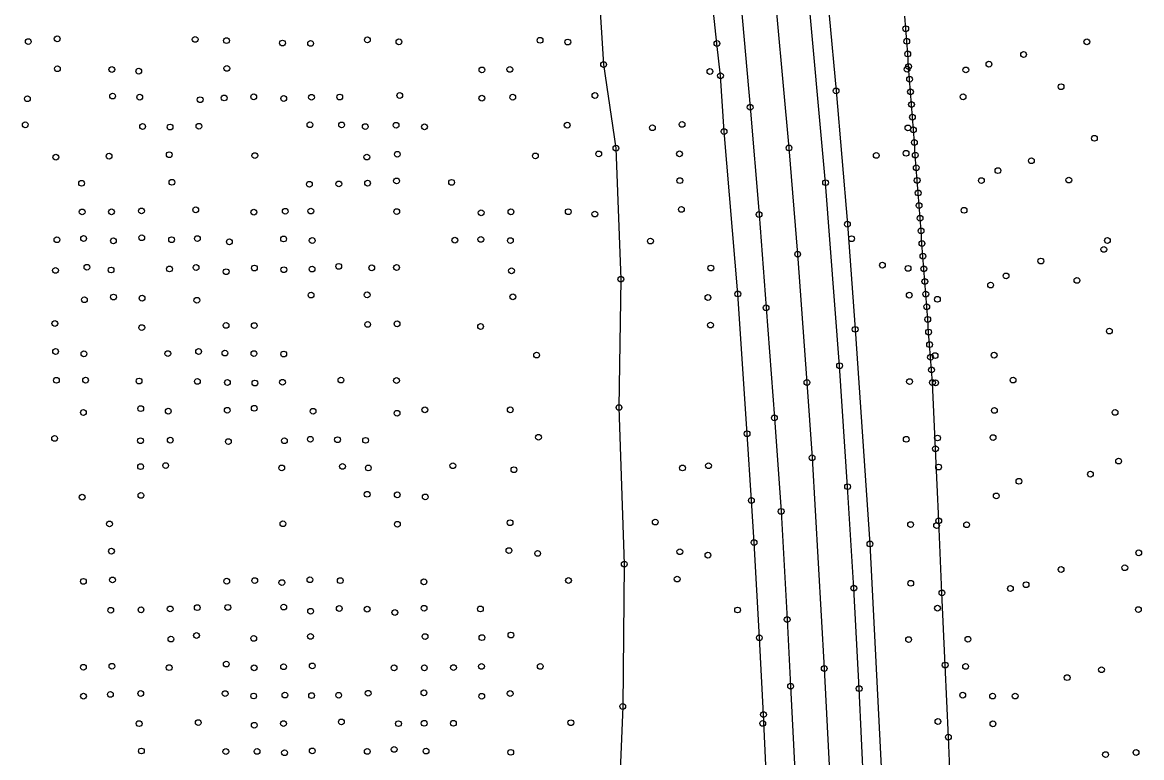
# Model space of a CAD drawing. Extents: x 20503438 to 20508873, y 7964251 to 7984667.
# Drawn here: x 20506381 to 20506768.5, y 7973635.5 to 7973890.2 of the extents above; entities that cross this region are included whole.
import ezdxf

# ---------------------------------------------------------------- set-up
doc = ezdxf.new("R2010")
doc.units = 0
for name, color, linetype in [('SurBreakLine', 7, 'Continuous'), ('SurDrainageArrowDown', 7, 'Continuous'), ('SurEdgeRoadPaved', 7, 'Continuous'), ('SurEdgeShoulderPaved', 7, 'Continuous'), ('SurSurveyPoints', 7, 'Continuous')]:
    doc.layers.add(name, color=color, linetype=linetype)

msp = doc.modelspace()

# ---------------------------------------------------------------- linework, layer by layer
at = {"layer": 'SurBreakLine'}
msp.add_lwpolyline([(20506610.16, 7974165.22), (20506614.11, 7974136.91), (20506620.53, 7974089.67), (20506623.97, 7974060.88), (20506627.43, 7974031.51), (20506632.99, 7973984.59), (20506636.68, 7973948.05), (20506640.32, 7973913.84), (20506646.44, 7973846.7), (20506649.44, 7973809.9), (20506652.64, 7973765.48), (20506654.43, 7973739.41), (20506658.64, 7973666.41), (20506660.5, 7973630.6)], dxfattribs=at)
at = {"layer": 'SurDrainageArrowDown'}
for points in [[(20506550.42, 7974130.95), (20506553.64, 7974121.34), (20506559.29, 7974098.23), (20506569.05, 7974048.75), (20506572, 7974004), (20506574.33, 7973972.77), (20506578.92, 7973928.84), (20506582.26, 7973875.6), (20506586.51, 7973846.62), (20506588.21, 7973801.26), (20506587.58, 7973756.81), (20506589.42, 7973702.56), (20506588.88, 7973653.25), (20506585.8, 7973578.22)], [(20506702.75, 7973617.65), (20506701.63, 7973642.63), (20506700.51, 7973667.6), (20506699.39, 7973692.57), (20506698.27, 7973717.55), (20506697.15, 7973742.52), (20506696.11, 7973765.44), (20506695.78, 7973769.82), (20506695.45, 7973774.2), (20506695.12, 7973778.58), (20506694.79, 7973782.95), (20506694.46, 7973787.33), (20506694.13, 7973791.71), (20506693.8, 7973796.09), (20506693.47, 7973800.46), (20506693.14, 7973804.84), (20506692.81, 7973809.22), (20506692.48, 7973813.6), (20506692.15, 7973817.97), (20506691.82, 7973822.35), (20506691.49, 7973826.73), (20506691.16, 7973831.11), (20506690.83, 7973835.48), (20506690.5, 7973839.86), (20506690.17, 7973844.24), (20506689.84, 7973848.62), (20506689.51, 7973852.99), (20506689.18, 7973857.37), (20506688.85, 7973861.75), (20506688.52, 7973866.13), (20506688.19, 7973870.5), (20506687.86, 7973874.88), (20506687.53, 7973879.26), (20506687.2, 7973883.64), (20506686.87, 7973888.01), (20506686.54, 7973892.39)]]:
    msp.add_lwpolyline(points, dxfattribs=at)
at = {"layer": 'SurEdgeRoadPaved'}
for points in [[(20506639.45, 7973610.26), (20506637.61, 7973650.43), (20506636.17, 7973677.06), (20506634.34, 7973710.01), (20506633.41, 7973724.63), (20506631.92, 7973747.73), (20506628.72, 7973796.13), (20506623.96, 7973852.37), (20506622.71, 7973871.72), (20506621.49, 7973882.9), (20506619.34, 7973902.48), (20506615.99, 7973936.99), (20506613.82, 7973959.6), (20506600.04, 7974077.44), (20506596.29, 7974107.44), (20506588.06, 7974167.58)], [(20506674, 7973590.15), (20506670.75, 7973659.42), (20506668.88, 7973694.23), (20506666.75, 7973729.38), (20506663.97, 7973771.29), (20506659.12, 7973834.68), (20506652.65, 7973905.99), (20506649.13, 7973942.06), (20506645.36, 7973978.38), (20506641.36, 7974014.37), (20506632.9, 7974084.72), (20506628.34, 7974119.83), (20506623.44, 7974155.73)], [(20506600.61, 7974147.04), (20506605.6, 7974111.5), (20506610.07, 7974076.73), (20506622.61, 7973969.05), (20506626.26, 7973933.24), (20506629.73, 7973897.13), (20506632.99, 7973860.8), (20506636.07, 7973823.66), (20506638.5, 7973791.32), (20506641.4, 7973753.18), (20506643.71, 7973720.83), (20506645.81, 7973683.35), (20506647.01, 7973660.24), (20506649.17, 7973617.44)]]:
    msp.add_lwpolyline(points, dxfattribs=at)
at = {"layer": 'SurEdgeShoulderPaved'}
msp.add_lwpolyline([(20506630.34, 7974152.37), (20506635.51, 7974114.13), (20506640.28, 7974077.28), (20506644.45, 7974039.3), (20506649.14, 7974001.32), (20506656.18, 7973935.68), (20506657.87, 7973918.76), (20506662.74, 7973866.45), (20506666.67, 7973820.29), (20506669.36, 7973783.88), (20506674.48, 7973709.53), (20506680.04, 7973598.16), (20506681.26, 7973562.05), (20506683.25, 7973489.61), (20506683.95, 7973452.45), (20506684.17, 7973413.27), (20506684.21, 7973379.49), (20506683.74, 7973332.17), (20506683.17, 7973234.7), (20506682.2, 7973169.26), (20506681.89, 7973143.95), (20506681.42, 7973104.97), (20506681.39, 7973102.17), (20506680.61, 7973023.61)], dxfattribs=at)
at = {"layer": 'SurSurveyPoints'}
for centre in [(20506686.87, 7973888.01), (20506383.05, 7973883.55), (20506393.07, 7973884.5), (20506440.84, 7973884.31), (20506451.67, 7973883.88), (20506471.08, 7973883.05), (20506480.81, 7973882.91), (20506500.48, 7973884.14), (20506511.38, 7973883.46), (20506560.24, 7973883.99), (20506569.85, 7973883.4), (20506621.49, 7973882.9), (20506687.2, 7973883.64), (20506749.55, 7973883.47), (20506687.53, 7973879.26), (20506727.66, 7973879.07), (20506582.26, 7973875.6), (20506687.86, 7973874.88), (20506715.68, 7973875.73), (20506393.13, 7973874.14), (20506411.97, 7973873.87), (20506421.31, 7973873.3), (20506451.79, 7973874.26), (20506540.13, 7973873.74), (20506549.78, 7973873.92), (20506619.07, 7973873.18), (20506622.71, 7973871.72), (20506687.31, 7973873.98), (20506707.66, 7973873.74), (20506688.19, 7973870.5), (20506740.64, 7973867.92), (20506382.73, 7973863.74), (20506412.25, 7973864.67), (20506421.63, 7973864.31), (20506442.56, 7973863.42), (20506450.88, 7973864.02), (20506461.1, 7973864.41), (20506471.49, 7973863.82), (20506481.1, 7973864.27), (20506490.9, 7973864.35), (20506511.66, 7973864.88), (20506540.08, 7973863.94), (20506550.79, 7973864.28), (20506579.25, 7973864.87), (20506662.74, 7973866.45), (20506688.52, 7973866.13), (20506706.69, 7973864.43), (20506632.99, 7973860.8), (20506688.85, 7973861.75), (20506689.18, 7973857.37), (20506382.01, 7973854.73), (20506422.65, 7973854.15), (20506432.13, 7973853.96), (20506442.13, 7973854.22), (20506480.57, 7973854.74), (20506491.53, 7973854.68), (20506499.73, 7973854.1), (20506510.39, 7973854.56), (20506520.25, 7973854.02), (20506569.65, 7973854.6), (20506599.15, 7973853.7), (20506609.42, 7973854.87), (20506623.96, 7973852.37), (20506687.63, 7973853.65), (20506689.51, 7973852.99), (20506689.84, 7973848.62), (20506752.19, 7973850.05), (20506411.03, 7973843.85), (20506431.86, 7973844.37), (20506461.49, 7973844.05), (20506510.83, 7973844.51), (20506558.64, 7973843.94), (20506580.57, 7973844.63), (20506586.51, 7973846.62), (20506608.54, 7973844.68), (20506646.44, 7973846.7), (20506676.67, 7973844.12), (20506686.98, 7973844.85), (20506690.17, 7973844.24), (20506392.58, 7973843.52), (20506500.27, 7973843.54), (20506730.35, 7973842.27), (20506690.5, 7973839.86), (20506718.8, 7973838.84), (20506401.51, 7973834.46), (20506432.78, 7973834.8), (20506480.37, 7973834.13), (20506490.57, 7973834.24), (20506500.53, 7973834.52), (20506510.56, 7973835.28), (20506529.63, 7973834.79), (20506608.65, 7973835.38), (20506659.12, 7973834.68), (20506690.83, 7973835.48), (20506713.06, 7973835.4), (20506743.33, 7973835.58), (20506691.16, 7973831.11), (20506401.7, 7973824.54), (20506411.86, 7973824.57), (20506422.26, 7973824.89), (20506441.01, 7973825.27), (20506461.14, 7973824.47), (20506472.02, 7973824.77), (20506480.89, 7973824.84), (20506510.63, 7973824.66), (20506550.18, 7973824.59), (20506570.03, 7973824.63), (20506609.18, 7973825.42), (20506691.49, 7973826.73), (20506707.04, 7973825.11), (20506539.87, 7973824.25), (20506579.21, 7973823.8), (20506636.07, 7973823.66), (20506691.82, 7973822.35), (20506666.67, 7973820.29), (20506692.15, 7973817.97), (20506392.99, 7973814.92), (20506402.22, 7973815.34), (20506412.52, 7973814.54), (20506422.34, 7973815.61), (20506432.67, 7973814.93), (20506441.61, 7973815.31), (20506452.67, 7973814.2), (20506471.47, 7973815.18), (20506481.36, 7973814.63), (20506530.74, 7973814.75), (20506539.74, 7973815.03), (20506549.98, 7973814.61), (20506598.47, 7973814.46), (20506668.11, 7973815.27), (20506692.48, 7973813.6), (20506756.68, 7973814.64), (20506649.44, 7973809.9), (20506692.81, 7973809.22), (20506755.45, 7973811.55), (20506403.35, 7973805.38), (20506441.16, 7973805.28), (20506461.35, 7973805.12), (20506490.55, 7973805.69), (20506501.98, 7973805.19), (20506510.56, 7973805.3), (20506619.39, 7973805.11), (20506678.79, 7973806.09), (20506687.67, 7973805), (20506733.65, 7973807.54), (20506392.48, 7973804.3), (20506411.7, 7973804.43), (20506431.96, 7973804.79), (20506451.58, 7973803.85), (20506471.52, 7973804.54), (20506481.3, 7973804.76), (20506550.36, 7973804.16), (20506588.21, 7973801.26), (20506693.14, 7973804.84), (20506721.58, 7973802.38), (20506693.47, 7973800.46), (20506716.23, 7973799.2), (20506746.15, 7973800.82), (20506402.48, 7973794.13), (20506412.55, 7973795.07), (20506422.43, 7973794.67), (20506441.43, 7973793.96), (20506480.95, 7973795.75), (20506500.37, 7973795.81), (20506550.83, 7973795.15), (20506618.36, 7973794.9), (20506628.72, 7973796.13), (20506688.07, 7973795.72), (20506693.8, 7973796.09), (20506697.83, 7973794.28), (20506638.5, 7973791.32), (20506694.13, 7973791.71), (20506392.25, 7973785.91), (20506510.73, 7973785.79), (20506694.46, 7973787.33), (20506422.35, 7973784.47), (20506451.53, 7973785.23), (20506461.3, 7973785.18), (20506500.56, 7973785.58), (20506539.66, 7973784.85), (20506619.26, 7973785.35), (20506669.36, 7973783.88), (20506694.79, 7973782.95), (20506757.36, 7973783.27), (20506695.12, 7973778.58), (20506392.5, 7973776.19), (20506402.33, 7973775.41), (20506431.37, 7973775.47), (20506442.04, 7973776.2), (20506451.14, 7973775.66), (20506461.17, 7973775.48), (20506471.48, 7973775.32), (20506559.06, 7973774.95), (20506695.45, 7973774.2), (20506697.02, 7973774.77), (20506717.46, 7973774.92), (20506663.97, 7973771.29), (20506402.89, 7973766.26), (20506491.31, 7973766.31), (20506695.78, 7973769.82), (20506724.01, 7973766.31), (20506392.8, 7973766.22), (20506421.39, 7973765.97), (20506441.6, 7973765.84), (20506452, 7973765.45), (20506461.52, 7973765.28), (20506471.08, 7973765.55), (20506510.54, 7973766.14), (20506652.64, 7973765.48), (20506688.18, 7973765.77), (20506696.11, 7973765.44), (20506697.22, 7973765.35), (20506402.15, 7973755.06), (20506421.97, 7973756.41), (20506431.54, 7973755.54), (20506451.94, 7973755.84), (20506461.29, 7973756.52), (20506481.66, 7973755.51), (20506510.72, 7973754.82), (20506520.34, 7973755.98), (20506549.92, 7973756), (20506587.58, 7973756.81), (20506717.54, 7973755.79), (20506759.35, 7973755.11), (20506641.4, 7973753.18), (20506631.92, 7973747.73), (20506392.15, 7973746.1), (20506421.9, 7973745.3), (20506432.21, 7973745.5), (20506452.34, 7973744.99), (20506471.73, 7973745.28), (20506480.71, 7973745.81), (20506490.13, 7973745.65), (20506499.86, 7973745.43), (20506559.71, 7973746.5), (20506687.03, 7973745.79), (20506697.87, 7973746.24), (20506717.08, 7973746.38), (20506654.43, 7973739.41), (20506697.15, 7973742.52), (20506421.95, 7973736.32), (20506430.62, 7973736.68), (20506470.8, 7973735.88), (20506491.84, 7973736.4), (20506500.79, 7973735.86), (20506530.05, 7973736.63), (20506551.2, 7973735.26), (20506609.57, 7973735.86), (20506618.57, 7973736.62), (20506698.24, 7973736.19), (20506760.57, 7973738.24), (20506750.79, 7973733.72), (20506666.75, 7973729.38), (20506726.05, 7973731.24), (20506401.72, 7973725.73), (20506422.06, 7973726.34), (20506500.4, 7973726.73), (20506510.81, 7973726.54), (20506520.49, 7973725.84), (20506633.41, 7973724.63), (20506718.22, 7973726.18), (20506643.71, 7973720.83), (20506411.16, 7973716.48), (20506471.23, 7973716.54), (20506510.84, 7973716.36), (20506549.86, 7973716.9), (20506600.14, 7973717.11), (20506688.54, 7973716.24), (20506697.54, 7973715.91), (20506698.27, 7973717.55), (20506707.95, 7973716.18), (20506634.34, 7973710.01), (20506674.48, 7973709.53), (20506411.85, 7973707.04), (20506549.49, 7973707.25), (20506559.42, 7973706.25), (20506608.64, 7973706.85), (20506618.36, 7973705.65), (20506767.53, 7973706.45), (20506589.42, 7973702.56), (20506740.64, 7973700.69), (20506762.7, 7973701.3), (20506402.14, 7973696.58), (20506412.2, 7973697.07), (20506451.75, 7973696.63), (20506461.45, 7973696.84), (20506480.57, 7973697.14), (20506491.09, 7973696.83), (20506570.11, 7973696.87), (20506607.72, 7973697.38), (20506470.86, 7973696.16), (20506520.06, 7973696.41), (20506668.88, 7973694.23), (20506688.59, 7973695.9), (20506723.09, 7973694.12), (20506728.53, 7973695.43), (20506699.39, 7973692.57), (20506411.61, 7973686.57), (20506422.08, 7973686.73), (20506432.17, 7973687.04), (20506441.55, 7973687.48), (20506452.14, 7973687.57), (20506471.51, 7973687.68), (20506480.81, 7973686.22), (20506490.74, 7973687.19), (20506500.39, 7973686.95), (20506509.97, 7973685.8), (20506520.1, 7973687.27), (20506539.6, 7973687.02), (20506628.64, 7973686.66), (20506697.87, 7973687.29), (20506767.41, 7973686.81), (20506645.81, 7973683.35), (20506441.3, 7973677.82), (20506480.76, 7973677.52), (20506520.42, 7973677.44), (20506550.17, 7973677.99), (20506432.44, 7973676.6), (20506461.12, 7973676.83), (20506540.14, 7973677.09), (20506636.17, 7973677.06), (20506687.84, 7973676.41), (20506708.41, 7973676.52), (20506402.14, 7973666.83), (20506412.02, 7973667.18), (20506431.84, 7973666.69), (20506451.6, 7973667.93), (20506461.27, 7973666.62), (20506471.46, 7973667.01), (20506481.39, 7973667.28), (20506509.68, 7973666.61), (20506520.18, 7973666.63), (20506530.29, 7973666.71), (20506539.98, 7973667.13), (20506560.31, 7973667.11), (20506658.64, 7973666.41), (20506700.51, 7973667.6), (20506707.58, 7973667.11), (20506754.65, 7973665.96), (20506742.76, 7973663.23), (20506421.98, 7973657.75), (20506500.72, 7973657.81), (20506520.03, 7973657.97), (20506647.01, 7973660.24), (20506670.75, 7973659.42), (20506402.17, 7973656.8), (20506411.5, 7973657.41), (20506451.23, 7973657.71), (20506461.09, 7973656.87), (20506471.9, 7973657.2), (20506481.14, 7973657), (20506490.52, 7973657.12), (20506540.06, 7973656.78), (20506549.9, 7973657.72), (20506706.58, 7973657.15), (20506716.93, 7973656.84), (20506724.74, 7973656.84), (20506588.88, 7973653.25), (20506637.61, 7973650.43), (20506421.43, 7973647.3), (20506441.91, 7973647.66), (20506461.31, 7973646.74), (20506471.43, 7973647.32), (20506491.46, 7973647.9), (20506511.22, 7973647.29), (20506520.14, 7973647.41), (20506530.25, 7973647.41), (20506570.89, 7973647.63), (20506637.36, 7973647.38), (20506698, 7973648.05), (20506717.07, 7973647.24), (20506701.63, 7973642.63), (20506509.73, 7973638.37), (20506422.2, 7973637.82), (20506451.44, 7973637.63), (20506462.28, 7973637.68), (20506471.78, 7973637.22), (20506481.39, 7973637.84), (20506500.43, 7973637.69), (20506520.76, 7973637.8), (20506550.08, 7973637.36), (20506756.04, 7973636.58), (20506766.59, 7973637.29)]:
    msp.add_circle(centre, 1, dxfattribs=at)

doc.saveas('drawing.dxf')
